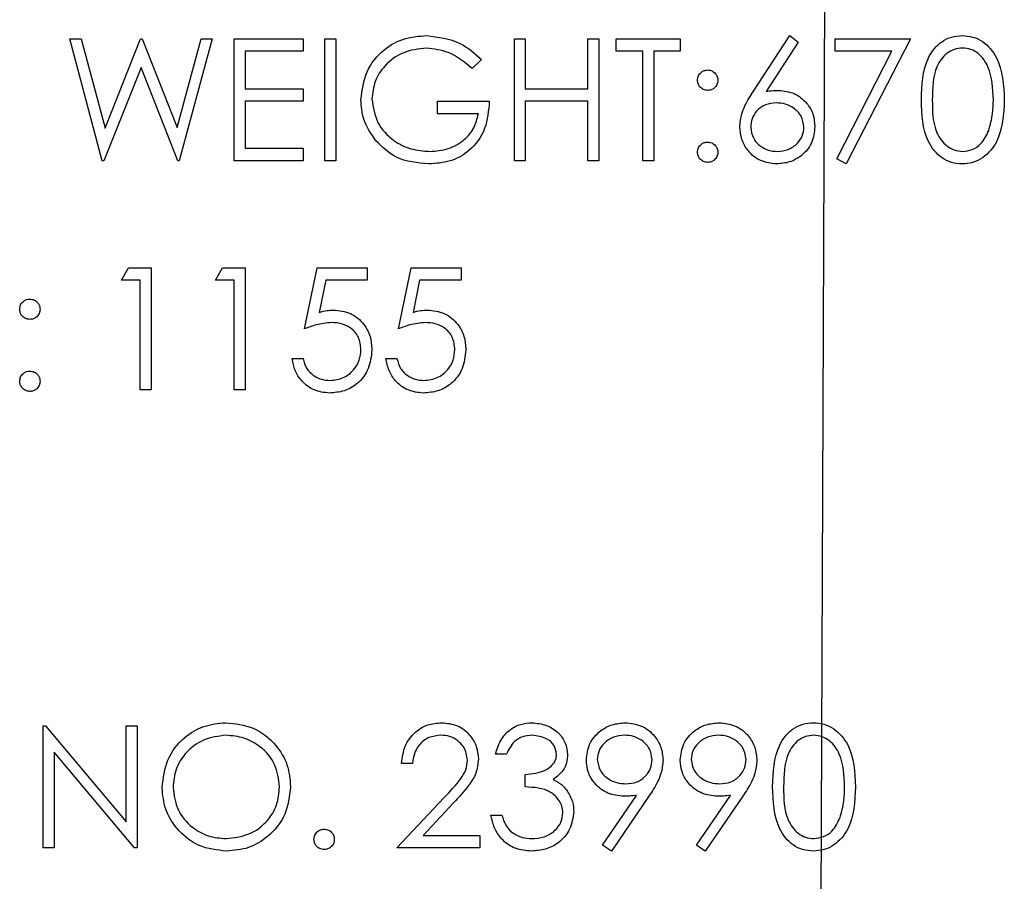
# Model space of a CAD drawing. Header units: inches. Extents: x 220 to 877, y 4 to 174.
# Tile 533 of 656: x 561.148 to 562.115, y 150.229 to 151.075. Entities that reach past the tile are written whole.
import ezdxf

# ---------------------------------------------------------------- set-up
doc = ezdxf.new("R2010")
doc.units = ezdxf.units.IN
doc.header["$LTSCALE"] = 0.5
doc.header["$MEASUREMENT"] = 0
doc.layers.add('DST-M-S', color=53, linetype='Continuous')
doc.layers.add('SID-M-S', color=105, linetype='Continuous')

msp = doc.modelspace()

# ---------------------------------------------------------------- linework, layer by layer
at = {"layer": 'DST-M-S', "linetype": 'Continuous', "lineweight": 25}
for p, q in [((561.19689, 151.05679), (561.20802, 151.05679)), ((561.22882, 150.93679), (561.19689, 151.05679)), ((561.20802, 151.05679), (561.23151, 150.96879)), ((561.23151, 150.96879), (561.26644, 151.05679)), ((561.26644, 151.05679), (561.268, 151.05679)), ((561.268, 151.05679), (561.30228, 150.96939)), ((561.30228, 150.96939), (561.32588, 151.05679)), ((561.33689, 151.05679), (561.30454, 150.93679)), ((561.32588, 151.05679), (561.33689, 151.05679)), ((561.35843, 151.05679), (561.42612, 151.05679)), ((561.35843, 150.93679), (561.35843, 151.05679)), ((561.42612, 151.05679), (561.42612, 151.04449)), ((561.44766, 151.05679), (561.45843, 151.05679)), ((561.44766, 150.93679), (561.44766, 151.05679)), ((561.45843, 151.05679), (561.45843, 150.93679)), ((561.63382, 151.05679), (561.64458, 151.05679)), ((561.63382, 150.93679), (561.63382, 151.05679)), ((561.64458, 151.05679), (561.64458, 151.00756)), ((561.70612, 151.05679), (561.71689, 151.05679)), ((561.70612, 151.00756), (561.70612, 151.05679)), ((561.71689, 151.05679), (561.71689, 150.93679)), ((561.73382, 151.05679), (561.79689, 151.05679)), ((561.73382, 151.04449), (561.73382, 151.05679)), ((561.79689, 151.05679), (561.79689, 151.04449)), ((561.86877, 151.00511), (561.90458, 151.05987)), ((561.90458, 151.05987), (561.91288, 151.05336)), ((561.9492, 151.05679), (562.02305, 151.05679)), ((561.9492, 151.04449), (561.9492, 151.05679)), ((562.02305, 151.05679), (561.95997, 150.93372)), ((561.91288, 151.05336), (561.88117, 151.00487)), ((561.3692, 151.04449), (561.3692, 151.00756)), ((561.42612, 151.04449), (561.3692, 151.04449)), ((561.75997, 151.04449), (561.73382, 151.04449)), ((561.75997, 150.93679), (561.75997, 151.04449)), ((561.77074, 151.04449), (561.77074, 150.93679)), ((561.79689, 151.04449), (561.77074, 151.04449)), ((562.00483, 151.04449), (561.9492, 151.04449)), ((561.95067, 150.93884), (562.00483, 151.04449)), ((561.26689, 151.02857), (561.23035, 150.93679)), ((561.303, 150.93679), (561.26689, 151.02857)), ((561.60151, 151.03631), (561.59228, 151.02756)), ((561.3692, 151.00756), (561.42612, 151.00756)), ((561.42612, 151.00756), (561.42612, 150.99526)), ((561.64458, 151.00756), (561.70612, 151.00756)), ((561.3692, 150.99526), (561.3692, 150.9491)), ((561.42612, 150.99526), (561.3692, 150.99526)), ((561.55843, 150.99526), (561.6092, 150.99526)), ((561.55843, 150.98295), (561.55843, 150.99526)), ((561.64458, 150.99526), (561.64458, 150.93679)), ((561.70612, 150.99526), (561.64458, 150.99526)), ((561.70612, 150.93679), (561.70612, 150.99526)), ((561.59843, 150.98295), (561.55843, 150.98295)), ((561.3692, 150.9491), (561.42612, 150.9491)), ((561.42612, 150.9491), (561.42612, 150.93679)), ((561.23035, 150.93679), (561.22882, 150.93679)), ((561.30454, 150.93679), (561.303, 150.93679)), ((561.42612, 150.93679), (561.35843, 150.93679)), ((561.45843, 150.93679), (561.44766, 150.93679)), ((561.64458, 150.93679), (561.63382, 150.93679)), ((561.71689, 150.93679), (561.70612, 150.93679)), ((561.77074, 150.93679), (561.75997, 150.93679)), ((561.95997, 150.93372), (561.95067, 150.93884)), ((561.24766, 150.81949), (561.2547, 150.83179)), ((561.2547, 150.83179), (561.27689, 150.83179)), ((561.27689, 150.83179), (561.27689, 150.71179)), ((561.33997, 150.81949), (561.34701, 150.83179)), ((561.34701, 150.83179), (561.3692, 150.83179)), ((561.3692, 150.83179), (561.3692, 150.71179)), ((561.42766, 150.77179), (561.43997, 150.83179)), ((561.43997, 150.83179), (561.4892, 150.83179)), ((561.4892, 150.83179), (561.4892, 150.81949)), ((561.51997, 150.77179), (561.53228, 150.83179)), ((561.53228, 150.83179), (561.58151, 150.83179)), ((561.58151, 150.83179), (561.58151, 150.81949)), ((561.26612, 150.81949), (561.24766, 150.81949)), ((561.26612, 150.71179), (561.26612, 150.81949)), ((561.35843, 150.81949), (561.33997, 150.81949)), ((561.35843, 150.71179), (561.35843, 150.81949)), ((561.44838, 150.81949), (561.44192, 150.78792)), ((561.4892, 150.81949), (561.44838, 150.81949)), ((561.54069, 150.81949), (561.53422, 150.78792)), ((561.58151, 150.81949), (561.54069, 150.81949)), ((561.41535, 150.74256), (561.42612, 150.74256)), ((561.50766, 150.74256), (561.51843, 150.74256)), ((561.27689, 150.71179), (561.26612, 150.71179)), ((561.3692, 150.71179), (561.35843, 150.71179)), ((561.17074, 150.38179), (561.173, 150.38179)), ((561.17074, 150.26179), (561.17074, 150.38179)), ((561.173, 150.38179), (561.25228, 150.28735)), ((561.25228, 150.38179), (561.26305, 150.38179)), ((561.25228, 150.28735), (561.25228, 150.38179)), ((561.26305, 150.38179), (561.26305, 150.26179)), ((561.26059, 150.26179), (561.18151, 150.35602)), ((561.18151, 150.35602), (561.18151, 150.26179)), ((561.62612, 150.3541), (561.61535, 150.3541)), ((561.53382, 150.34487), (561.52305, 150.34487)), ((561.64458, 150.32179), (561.64458, 150.3341)), ((561.72059, 150.2647), (561.75396, 150.31348)), ((561.76615, 150.31276), (561.7292, 150.25872)), ((561.8129, 150.2647), (561.84627, 150.31348)), ((561.85845, 150.31276), (561.82151, 150.25872)), ((561.51843, 150.26179), (561.56497, 150.31146)), ((561.57415, 150.30614), (561.54413, 150.2741)), ((561.61074, 150.2941), (561.62151, 150.2941)), ((561.54413, 150.2741), (561.59997, 150.2741)), ((561.59997, 150.2741), (561.59997, 150.26179)), ((561.7292, 150.25872), (561.72059, 150.2647)), ((561.82151, 150.25872), (561.8129, 150.2647)), ((561.18151, 150.26179), (561.17074, 150.26179)), ((561.26305, 150.26179), (561.26059, 150.26179)), ((561.59997, 150.26179), (561.51843, 150.26179))]:
    msp.add_line(p, q, dxfattribs=at)
for points, knots in [([(561.48305, 150.99684), (561.48423, 151.00625), (561.48659, 151.02505), (561.50386, 151.04615), (561.52538, 151.05808), (561.54018, 151.05928), (561.54759, 151.05987)], [0, 0, 0, 0, 0.27959, 0.559072, 0.779411, 1, 1, 1, 1]), ([(561.54759, 151.05987), (561.55901, 151.05845), (561.57946, 151.0559), (561.59476, 151.04231), (561.60151, 151.03631)], [0, 0, 0, 0, 0.558579, 1, 1, 1, 1]), ([(562.03382, 150.99675), (562.03428, 151.01107), (562.03486, 151.02901), (562.04604, 151.04703), (562.05383, 151.05419), (562.06341, 151.05901), (562.07043, 151.05959), (562.07394, 151.05987)], [0, 0, 0, 0, 0.498702, 0.624177, 0.749467, 0.874745, 1, 1, 1, 1]), ([(562.07394, 151.05987), (562.07747, 151.05959), (562.08453, 151.05902), (562.09741, 151.05276), (562.11363, 151.03274), (562.11466, 151.01115), (562.11535, 150.99675)], [0, 0, 0, 0, 0.1256, 0.251197, 0.500581, 1, 1, 1, 1]), ([(561.54723, 151.04756), (561.53964, 151.04664), (561.52446, 151.04479), (561.50673, 151.03198), (561.49584, 151.01524), (561.49449, 151.00329), (561.49382, 150.99732)], [0, 0, 0, 0, 0.279847, 0.559555, 0.779847, 1, 1, 1, 1]), ([(561.59228, 151.02756), (561.58486, 151.03367), (561.57161, 151.04457), (561.55468, 151.04665), (561.54723, 151.04756)], [0, 0, 0, 0, 0.55984, 1, 1, 1, 1]), ([(562.0743, 151.04756), (562.07155, 151.04729), (562.06604, 151.04674), (562.05874, 151.04252), (562.05292, 151.03662), (562.04498, 151.022), (562.04476, 151.00799), (562.04458, 150.99679)], [0, 0, 0, 0, 0.125139, 0.250418, 0.375519, 0.500847, 1, 1, 1, 1]), ([(562.10458, 150.99679), (562.10414, 151.00794), (562.10347, 151.02462), (562.09224, 151.04112), (562.08254, 151.0467), (562.07704, 151.04727), (562.0743, 151.04756)], [0, 0, 0, 0, 0.500072, 0.749021, 0.874598, 1, 1, 1, 1]), ([(561.81382, 151.01602), (561.814, 151.0175), (561.81436, 151.02044), (561.81708, 151.02369), (561.82035, 151.0257), (561.82266, 151.02592), (561.82382, 151.02602)], [0, 0, 0, 0, 0.279585, 0.559454, 0.779697, 1, 1, 1, 1]), ([(561.82382, 151.02602), (561.82529, 151.02586), (561.82825, 151.02552), (561.83149, 151.02277), (561.83354, 151.01951), (561.83372, 151.01719), (561.83382, 151.01602)], [0, 0, 0, 0, 0.279602, 0.559212, 0.779475, 1, 1, 1, 1]), ([(561.82382, 151.00602), (561.82234, 151.0062), (561.81939, 151.00654), (561.81613, 151.00927), (561.81412, 151.01255), (561.81392, 151.01487), (561.81382, 151.01602)], [0, 0, 0, 0, 0.2796468, 0.5592988, 0.7796148, 1, 1, 1, 1]), ([(561.83382, 151.01602), (561.83365, 151.01455), (561.83332, 151.01159), (561.83057, 151.00834), (561.8273, 151.00632), (561.82498, 151.00612), (561.82382, 151.00602)], [0, 0, 0, 0, 0.279517, 0.559326, 0.779544, 1, 1, 1, 1]), ([(561.85535, 150.97026), (561.85578, 150.97455), (561.85648, 150.98162), (561.86029, 150.99077), (561.86425, 150.9981), (561.86726, 151.00277), (561.86877, 151.00511)], [0, 0, 0, 0, 0.3393742, 0.5594856, 0.7797313, 1, 1, 1, 1]), ([(561.88117, 151.00487), (561.88348, 151.00523), (561.8876, 151.00588), (561.89177, 151.00598), (561.8936, 151.00602)], [0, 0, 0, 0, 0.55991, 1, 1, 1, 1]), ([(561.8936, 151.00602), (561.89886, 151.00542), (561.90937, 151.00422), (561.92107, 150.9946), (561.92816, 150.98286), (561.92885, 150.9746), (561.9292, 150.97047)], [0, 0, 0, 0, 0.2796384, 0.5593258, 0.7795267, 1, 1, 1, 1]), ([(561.49776, 150.95641), (561.49302, 150.96327), (561.48455, 150.97554), (561.48351, 150.99033), (561.48305, 150.99684)], [0, 0, 0, 0, 0.559317, 1, 1, 1, 1]), ([(561.49382, 150.99732), (561.49504, 150.98939), (561.4975, 150.97351), (561.51342, 150.95674), (561.53193, 150.94751), (561.54443, 150.94652), (561.55069, 150.94602)], [0, 0, 0, 0, 0.279061, 0.558584, 0.779236, 1, 1, 1, 1]), ([(561.6092, 150.99526), (561.60846, 150.98619), (561.60699, 150.96811), (561.5918, 150.94672), (561.57106, 150.93517), (561.55686, 150.9342), (561.54975, 150.93372)], [0, 0, 0, 0, 0.280351, 0.559367, 0.779371, 1, 1, 1, 1]), ([(561.89134, 150.99372), (561.88768, 150.9934), (561.88038, 150.99278), (561.872, 150.98646), (561.86691, 150.97841), (561.86639, 150.97268), (561.86612, 150.96982)], [0, 0, 0, 0, 0.280127, 0.559515, 0.779719, 1, 1, 1, 1]), ([(561.91843, 150.96982), (561.91788, 150.97358), (561.91677, 150.98112), (561.90889, 150.98871), (561.90021, 150.99309), (561.8943, 150.99351), (561.89134, 150.99372)], [0, 0, 0, 0, 0.278754, 0.558605, 0.779147, 1, 1, 1, 1]), ([(562.07394, 150.93372), (562.07043, 150.934), (562.06343, 150.93457), (562.05069, 150.94085), (562.03492, 150.96102), (562.03426, 150.98245), (562.03382, 150.99675)], [0, 0, 0, 0, 0.125551, 0.25109, 0.50025, 1, 1, 1, 1]), ([(562.04458, 150.99679), (562.04467, 150.98558), (562.0448, 150.96878), (562.05633, 150.9524), (562.06606, 150.94691), (562.07155, 150.94632), (562.0743, 150.94602)], [0, 0, 0, 0, 0.500291, 0.749086, 0.874606, 1, 1, 1, 1]), ([(562.11535, 150.99675), (562.11468, 150.98234), (562.11368, 150.96075), (562.09736, 150.94086), (562.08452, 150.93457), (562.07746, 150.934), (562.07394, 150.93372)], [0, 0, 0, 0, 0.499407, 0.748743, 0.874372, 1, 1, 1, 1]), ([(562.10004, 150.96663), (562.10157, 150.97216), (562.1043, 150.98204), (562.1045, 150.99228), (562.10458, 150.99679)], [0, 0, 0, 0, 0.559599, 1, 1, 1, 1]), ([(561.55069, 150.94602), (561.55688, 150.9465), (561.56925, 150.94745), (561.58446, 150.95637), (561.59499, 150.9687), (561.59728, 150.9782), (561.59843, 150.98295)], [0, 0, 0, 0, 0.280254, 0.559912, 0.779941, 1, 1, 1, 1]), ([(561.8917, 150.93372), (561.88633, 150.93436), (561.8756, 150.93565), (561.86348, 150.9454), (561.85661, 150.95762), (561.85577, 150.96604), (561.85535, 150.97026)], [0, 0, 0, 0, 0.27967, 0.559085, 0.779558, 1, 1, 1, 1]), ([(561.86612, 150.96982), (561.86664, 150.96614), (561.86767, 150.95876), (561.87516, 150.95114), (561.88359, 150.94668), (561.88938, 150.94624), (561.89228, 150.94602)], [0, 0, 0, 0, 0.279059, 0.55882, 0.779303, 1, 1, 1, 1]), ([(561.9292, 150.97047), (561.92858, 150.96498), (561.92734, 150.954), (561.9171, 150.94183), (561.9046, 150.93493), (561.896, 150.93412), (561.8917, 150.93372)], [0, 0, 0, 0, 0.279631, 0.55896, 0.779478, 1, 1, 1, 1]), ([(561.89228, 150.94602), (561.89596, 150.94639), (561.90333, 150.94713), (561.91188, 150.95328), (561.91752, 150.96113), (561.91813, 150.96693), (561.91843, 150.96982)], [0, 0, 0, 0, 0.280018, 0.559853, 0.779987, 1, 1, 1, 1]), ([(562.0743, 150.94602), (562.07757, 150.94644), (562.08413, 150.94726), (562.09426, 150.95411), (562.09785, 150.96188), (562.10004, 150.96663)], [0, 0, 0, 0, 0.280257, 0.560781, 1, 1, 1, 1]), ([(561.54975, 150.93372), (561.53854, 150.93474), (561.51852, 150.93656), (561.5041, 150.95034), (561.49776, 150.95641)], [0, 0, 0, 0, 0.559617, 1, 1, 1, 1]), ([(561.81382, 150.94526), (561.81399, 150.94673), (561.81434, 150.94968), (561.81706, 150.95295), (561.82034, 150.95495), (561.82266, 150.95515), (561.82382, 150.95526)], [0, 0, 0, 0, 0.279576, 0.559284, 0.779552, 1, 1, 1, 1]), ([(561.82382, 150.95526), (561.82529, 150.95509), (561.82825, 150.95475), (561.83149, 150.952), (561.83354, 150.94874), (561.83372, 150.94642), (561.83382, 150.94526)], [0, 0, 0, 0, 0.279602, 0.559212, 0.779475, 1, 1, 1, 1]), ([(561.82382, 150.93526), (561.82234, 150.93544), (561.8194, 150.9358), (561.81615, 150.93852), (561.81414, 150.94179), (561.81392, 150.9441), (561.81382, 150.94526)], [0, 0, 0, 0, 0.279581, 0.559143, 0.779575, 1, 1, 1, 1]), ([(561.83382, 150.94526), (561.83364, 150.94378), (561.83329, 150.94083), (561.83056, 150.93758), (561.82729, 150.93557), (561.82497, 150.93536), (561.82382, 150.93526)], [0, 0, 0, 0, 0.279469, 0.559358, 0.779674, 1, 1, 1, 1]), ([(561.14766, 150.79102), (561.14784, 150.7925), (561.14821, 150.79544), (561.15092, 150.79869), (561.15419, 150.8007), (561.15651, 150.80092), (561.15766, 150.80102)], [0, 0, 0, 0, 0.279585, 0.559454, 0.779697, 1, 1, 1, 1]), ([(561.15766, 150.80102), (561.15914, 150.80086), (561.1621, 150.80052), (561.16533, 150.79777), (561.16739, 150.79451), (561.16757, 150.79219), (561.16766, 150.79102)], [0, 0, 0, 0, 0.279602, 0.559212, 0.779475, 1, 1, 1, 1]), ([(561.15766, 150.78102), (561.15619, 150.7812), (561.15323, 150.78154), (561.14998, 150.78427), (561.14797, 150.78755), (561.14776, 150.78987), (561.14766, 150.79102)], [0, 0, 0, 0, 0.279647, 0.559299, 0.779615, 1, 1, 1, 1]), ([(561.16766, 150.79102), (561.1675, 150.78955), (561.16717, 150.78659), (561.16442, 150.78334), (561.16115, 150.78132), (561.15882, 150.78112), (561.15766, 150.78102)], [0, 0, 0, 0, 0.279517, 0.559326, 0.779544, 1, 1, 1, 1]), ([(561.44192, 150.78792), (561.44451, 150.78864), (561.44915, 150.78991), (561.45394, 150.79015), (561.45605, 150.79026)], [0, 0, 0, 0, 0.560064, 1, 1, 1, 1]), ([(561.45605, 150.79026), (561.46179, 150.78965), (561.47326, 150.78843), (561.48588, 150.77763), (561.4929, 150.76449), (561.49351, 150.7555), (561.49382, 150.751)], [0, 0, 0, 0, 0.279688, 0.559025, 0.779292, 1, 1, 1, 1]), ([(561.53422, 150.78792), (561.53682, 150.78864), (561.54145, 150.78991), (561.54625, 150.79015), (561.54836, 150.79026)], [0, 0, 0, 0, 0.560064, 1, 1, 1, 1]), ([(561.54836, 150.79026), (561.5541, 150.78965), (561.56557, 150.78843), (561.57818, 150.77763), (561.58521, 150.76449), (561.58582, 150.7555), (561.58612, 150.751)], [0, 0, 0, 0, 0.279688, 0.559025, 0.779292, 1, 1, 1, 1]), ([(561.4541, 150.77795), (561.44902, 150.77742), (561.43994, 150.77648), (561.43142, 150.77323), (561.42766, 150.77179)], [0, 0, 0, 0, 0.5594162, 1, 1, 1, 1]), ([(561.48305, 150.75146), (561.4826, 150.75561), (561.48172, 150.76391), (561.47363, 150.77292), (561.46385, 150.77738), (561.45735, 150.77776), (561.4541, 150.77795)], [0, 0, 0, 0, 0.279539, 0.558617, 0.779047, 1, 1, 1, 1]), ([(561.54641, 150.77795), (561.54133, 150.77742), (561.53225, 150.77648), (561.52372, 150.77323), (561.51997, 150.77179)], [0, 0, 0, 0, 0.5594162, 1, 1, 1, 1]), ([(561.57535, 150.75146), (561.57491, 150.75561), (561.57402, 150.76391), (561.56594, 150.77292), (561.55616, 150.77738), (561.54966, 150.77776), (561.54641, 150.77795)], [0, 0, 0, 0, 0.279539, 0.558617, 0.779047, 1, 1, 1, 1]), ([(561.49382, 150.751), (561.49311, 150.74478), (561.49171, 150.73233), (561.48093, 150.71786), (561.46667, 150.70983), (561.45687, 150.70909), (561.45196, 150.70872)], [0, 0, 0, 0, 0.2798641, 0.559271, 0.7794235, 1, 1, 1, 1]), ([(561.45259, 150.72102), (561.45709, 150.72155), (561.46608, 150.72261), (561.4761, 150.73081), (561.4822, 150.74085), (561.48276, 150.74792), (561.48305, 150.75146)], [0, 0, 0, 0, 0.279617, 0.559357, 0.779559, 1, 1, 1, 1]), ([(561.58612, 150.751), (561.58542, 150.74478), (561.58402, 150.73233), (561.57324, 150.71786), (561.55898, 150.70983), (561.54918, 150.70909), (561.54427, 150.70872)], [0, 0, 0, 0, 0.279864, 0.559271, 0.779424, 1, 1, 1, 1]), ([(561.5449, 150.72102), (561.54939, 150.72155), (561.55839, 150.72261), (561.56841, 150.73081), (561.57451, 150.74085), (561.57507, 150.74792), (561.57535, 150.75146)], [0, 0, 0, 0, 0.279617, 0.559357, 0.779559, 1, 1, 1, 1]), ([(561.45196, 150.70872), (561.44682, 150.70924), (561.43654, 150.7103), (561.42491, 150.71948), (561.41771, 150.73068), (561.41614, 150.7386), (561.41535, 150.74256)], [0, 0, 0, 0, 0.279625, 0.559019, 0.77938, 1, 1, 1, 1]), ([(561.42612, 150.74256), (561.42705, 150.73917), (561.42891, 150.7324), (561.43624, 150.72555), (561.4444, 150.72172), (561.44986, 150.72126), (561.45259, 150.72102)], [0, 0, 0, 0, 0.28005, 0.559166, 0.779583, 1, 1, 1, 1]), ([(561.54427, 150.70872), (561.53913, 150.70924), (561.52884, 150.7103), (561.51721, 150.71948), (561.51002, 150.73068), (561.50845, 150.7386), (561.50766, 150.74256)], [0, 0, 0, 0, 0.279625, 0.559019, 0.77938, 1, 1, 1, 1]), ([(561.51843, 150.74256), (561.51936, 150.73917), (561.52121, 150.7324), (561.52854, 150.72555), (561.53671, 150.72172), (561.54217, 150.72126), (561.5449, 150.72102)], [0, 0, 0, 0, 0.28005, 0.559166, 0.779583, 1, 1, 1, 1]), ([(561.14766, 150.72026), (561.14784, 150.72173), (561.14819, 150.72468), (561.1509, 150.72795), (561.15418, 150.72995), (561.1565, 150.73015), (561.15766, 150.73026)], [0, 0, 0, 0, 0.279576, 0.559284, 0.779552, 1, 1, 1, 1]), ([(561.15766, 150.73026), (561.15914, 150.73009), (561.1621, 150.72975), (561.16533, 150.727), (561.16739, 150.72374), (561.16757, 150.72142), (561.16766, 150.72026)], [0, 0, 0, 0, 0.279602, 0.559212, 0.779475, 1, 1, 1, 1]), ([(561.15766, 150.71026), (561.15619, 150.71044), (561.15325, 150.7108), (561.14999, 150.71352), (561.14798, 150.71679), (561.14777, 150.7191), (561.14766, 150.72026)], [0, 0, 0, 0, 0.279581, 0.559143, 0.779575, 1, 1, 1, 1]), ([(561.16766, 150.72026), (561.16749, 150.71878), (561.16714, 150.71583), (561.16441, 150.71258), (561.16114, 150.71057), (561.15882, 150.71036), (561.15766, 150.71026)], [0, 0, 0, 0, 0.2794691, 0.5593578, 0.7796739, 1, 1, 1, 1]), ([(561.28766, 150.32127), (561.28877, 150.33052), (561.29099, 150.34904), (561.30741, 150.37013), (561.32814, 150.38269), (561.34269, 150.38415), (561.34997, 150.38487)], [0, 0, 0, 0, 0.279731, 0.559327, 0.77968, 1, 1, 1, 1]), ([(561.34997, 150.38487), (561.35937, 150.38388), (561.37817, 150.38191), (561.3992, 150.36488), (561.41196, 150.34398), (561.4132, 150.32922), (561.41382, 150.32184)], [0, 0, 0, 0, 0.279767, 0.559358, 0.779571, 1, 1, 1, 1]), ([(561.52305, 150.34487), (561.52375, 150.3507), (561.52514, 150.36236), (561.53538, 150.37569), (561.54841, 150.38369), (561.55759, 150.38448), (561.56218, 150.38487)], [0, 0, 0, 0, 0.280029, 0.559515, 0.779668, 1, 1, 1, 1]), ([(561.56218, 150.38487), (561.56753, 150.38437), (561.57822, 150.38337), (561.5901, 150.3736), (561.5973, 150.36174), (561.59805, 150.35338), (561.59843, 150.3492)], [0, 0, 0, 0, 0.27989, 0.559224, 0.779582, 1, 1, 1, 1]), ([(561.61535, 150.3541), (561.61674, 150.35872), (561.6195, 150.36793), (561.62867, 150.37813), (561.63976, 150.38399), (561.6473, 150.38458), (561.65108, 150.38487)], [0, 0, 0, 0, 0.280288, 0.55968, 0.779747, 1, 1, 1, 1]), ([(561.65108, 150.38487), (561.65593, 150.38435), (561.66565, 150.38331), (561.67727, 150.3756), (561.68465, 150.36513), (561.68563, 150.3575), (561.68612, 150.35369)], [0, 0, 0, 0, 0.280085, 0.559868, 0.780099, 1, 1, 1, 1]), ([(561.70458, 150.34812), (561.70524, 150.35366), (561.70655, 150.36474), (561.71715, 150.37678), (561.72977, 150.38367), (561.73844, 150.38447), (561.74278, 150.38487)], [0, 0, 0, 0, 0.279538, 0.558851, 0.779452, 1, 1, 1, 1]), ([(561.74278, 150.38487), (561.74824, 150.38423), (561.75914, 150.38295), (561.77151, 150.37316), (561.77867, 150.36083), (561.77954, 150.35227), (561.77997, 150.348)], [0, 0, 0, 0, 0.27973, 0.559163, 0.779612, 1, 1, 1, 1]), ([(561.79689, 150.34812), (561.79755, 150.35366), (561.79886, 150.36474), (561.80946, 150.37678), (561.82207, 150.38367), (561.83075, 150.38447), (561.83509, 150.38487)], [0, 0, 0, 0, 0.279538, 0.558851, 0.779452, 1, 1, 1, 1]), ([(561.83509, 150.38487), (561.84054, 150.38423), (561.85145, 150.38295), (561.86382, 150.37316), (561.87098, 150.36083), (561.87184, 150.35227), (561.87228, 150.348)], [0, 0, 0, 0, 0.27973, 0.559163, 0.779612, 1, 1, 1, 1]), ([(561.88766, 150.32175), (561.88813, 150.33607), (561.88871, 150.35401), (561.89989, 150.37203), (561.90768, 150.37919), (561.91726, 150.38401), (561.92427, 150.38459), (561.92778, 150.38487)], [0, 0, 0, 0, 0.498702, 0.624177, 0.749467, 0.874745, 1, 1, 1, 1]), ([(561.92778, 150.38487), (561.93131, 150.38459), (561.93838, 150.38402), (561.95125, 150.37776), (561.96747, 150.35774), (561.96851, 150.33615), (561.9692, 150.32175)], [0, 0, 0, 0, 0.1256, 0.251197, 0.500581, 1, 1, 1, 1]), ([(561.3505, 150.37256), (561.34292, 150.37158), (561.32777, 150.36961), (561.31044, 150.35625), (561.30006, 150.33924), (561.29898, 150.32729), (561.29843, 150.32131)], [0, 0, 0, 0, 0.279627, 0.55935, 0.77963, 1, 1, 1, 1]), ([(561.40305, 150.32187), (561.40212, 150.32948), (561.40028, 150.34472), (561.38568, 150.36124), (561.36839, 150.3708), (561.35646, 150.37198), (561.3505, 150.37256)], [0, 0, 0, 0, 0.279468, 0.55887, 0.779516, 1, 1, 1, 1]), ([(561.56163, 150.37256), (561.55753, 150.37214), (561.54934, 150.37131), (561.54008, 150.36383), (561.53509, 150.35443), (561.53424, 150.34806), (561.53382, 150.34487)], [0, 0, 0, 0, 0.279699, 0.558847, 0.779176, 1, 1, 1, 1]), ([(561.58766, 150.34824), (561.58716, 150.35195), (561.58615, 150.35938), (561.57882, 150.36723), (561.57039, 150.3719), (561.56455, 150.37234), (561.56163, 150.37256)], [0, 0, 0, 0, 0.279126, 0.558978, 0.77935, 1, 1, 1, 1]), ([(561.65122, 150.37256), (561.6481, 150.37232), (561.64187, 150.37182), (561.63195, 150.36582), (561.62833, 150.35855), (561.62612, 150.3541)], [0, 0, 0, 0, 0.280636, 0.5603644, 1, 1, 1, 1]), ([(561.67535, 150.35374), (561.67475, 150.35688), (561.67352, 150.36319), (561.66434, 150.37096), (561.65619, 150.37196), (561.65122, 150.37256)], [0, 0, 0, 0, 0.278859, 0.560074, 1, 1, 1, 1]), ([(561.74223, 150.37256), (561.73849, 150.3722), (561.73101, 150.37148), (561.72221, 150.36542), (561.71632, 150.35754), (561.71567, 150.35166), (561.71535, 150.34872)], [0, 0, 0, 0, 0.280092, 0.560011, 0.780131, 1, 1, 1, 1]), ([(561.7692, 150.34872), (561.76864, 150.35246), (561.76753, 150.35997), (561.75971, 150.36755), (561.75107, 150.37194), (561.74518, 150.37236), (561.74223, 150.37256)], [0, 0, 0, 0, 0.278722, 0.558569, 0.779171, 1, 1, 1, 1]), ([(561.83454, 150.37256), (561.83079, 150.3722), (561.82331, 150.37148), (561.81452, 150.36542), (561.80862, 150.35754), (561.80798, 150.35166), (561.80766, 150.34872)], [0, 0, 0, 0, 0.280092, 0.560011, 0.780131, 1, 1, 1, 1]), ([(561.86151, 150.34872), (561.86095, 150.35246), (561.85983, 150.35997), (561.85202, 150.36755), (561.84338, 150.37194), (561.83748, 150.37236), (561.83454, 150.37256)], [0, 0, 0, 0, 0.278722, 0.558569, 0.779171, 1, 1, 1, 1]), ([(561.92814, 150.37256), (561.92539, 150.37229), (561.91989, 150.37174), (561.91259, 150.36752), (561.90677, 150.36162), (561.89883, 150.347), (561.89861, 150.33299), (561.89843, 150.32179)], [0, 0, 0, 0, 0.1251388, 0.2504182, 0.3755189, 0.5008471, 1, 1, 1, 1]), ([(561.95843, 150.32179), (561.95799, 150.33294), (561.95732, 150.34962), (561.94609, 150.36612), (561.93638, 150.3717), (561.93089, 150.37227), (561.92814, 150.37256)], [0, 0, 0, 0, 0.5000715, 0.7490206, 0.8745985, 1, 1, 1, 1]), ([(561.64458, 150.3341), (561.65136, 150.33473), (561.66153, 150.33567), (561.67147, 150.34271), (561.67487, 150.34868), (561.67519, 150.35205), (561.67535, 150.35374)], [0, 0, 0, 0, 0.499418, 0.749016, 0.874544, 1, 1, 1, 1]), ([(561.68612, 150.35369), (561.68593, 150.35092), (561.68554, 150.34538), (561.68121, 150.33617), (561.67556, 150.33172), (561.67211, 150.32901)], [0, 0, 0, 0, 0.280508, 0.560792, 1, 1, 1, 1]), ([(561.56497, 150.31146), (561.57073, 150.31738), (561.57874, 150.32563), (561.58669, 150.33844), (561.58734, 150.34497), (561.58766, 150.34824)], [0, 0, 0, 0, 0.560717, 0.780532, 1, 1, 1, 1]), ([(561.59843, 150.3492), (561.59794, 150.34444), (561.59697, 150.33491), (561.58737, 150.32052), (561.57917, 150.3116), (561.57415, 150.30614)], [0, 0, 0, 0, 0.279288, 0.559154, 1, 1, 1, 1]), ([(561.74134, 150.31256), (561.736, 150.31314), (561.72531, 150.31429), (561.71321, 150.32375), (561.7057, 150.33552), (561.70496, 150.34391), (561.70458, 150.34812)], [0, 0, 0, 0, 0.279814, 0.559489, 0.779635, 1, 1, 1, 1]), ([(561.71535, 150.34872), (561.71596, 150.3449), (561.71718, 150.33724), (561.72541, 150.32973), (561.73432, 150.32549), (561.74033, 150.32508), (561.74333, 150.32487)], [0, 0, 0, 0, 0.278472, 0.558424, 0.779098, 1, 1, 1, 1]), ([(561.74333, 150.32487), (561.74704, 150.32517), (561.75443, 150.32577), (561.76307, 150.33194), (561.76837, 150.34002), (561.76892, 150.34582), (561.7692, 150.34872)], [0, 0, 0, 0, 0.280319, 0.55953, 0.779753, 1, 1, 1, 1]), ([(561.77997, 150.348), (561.77953, 150.34365), (561.77881, 150.33647), (561.77488, 150.32722), (561.77082, 150.31981), (561.76771, 150.31511), (561.76615, 150.31276)], [0, 0, 0, 0, 0.339295, 0.559425, 0.779695, 1, 1, 1, 1]), ([(561.83365, 150.31256), (561.8283, 150.31314), (561.81762, 150.31429), (561.80552, 150.32375), (561.798, 150.33552), (561.79726, 150.34391), (561.79689, 150.34812)], [0, 0, 0, 0, 0.279814, 0.559489, 0.779635, 1, 1, 1, 1]), ([(561.80766, 150.34872), (561.80827, 150.3449), (561.80949, 150.33724), (561.81771, 150.32973), (561.82663, 150.32549), (561.83264, 150.32508), (561.83564, 150.32487)], [0, 0, 0, 0, 0.278472, 0.558424, 0.779098, 1, 1, 1, 1]), ([(561.83564, 150.32487), (561.83934, 150.32517), (561.84673, 150.32577), (561.85537, 150.33194), (561.86067, 150.34002), (561.86123, 150.34582), (561.86151, 150.34872)], [0, 0, 0, 0, 0.280319, 0.55953, 0.779753, 1, 1, 1, 1]), ([(561.87228, 150.348), (561.87184, 150.34365), (561.87112, 150.33647), (561.86719, 150.32722), (561.86313, 150.31981), (561.86001, 150.31511), (561.85845, 150.31276)], [0, 0, 0, 0, 0.339295, 0.559425, 0.779695, 1, 1, 1, 1]), ([(561.3505, 150.27102), (561.35812, 150.27189), (561.37335, 150.27363), (561.39101, 150.28677), (561.40139, 150.30388), (561.40249, 150.31587), (561.40305, 150.32187)], [0, 0, 0, 0, 0.27983, 0.559389, 0.779654, 1, 1, 1, 1]), ([(561.41382, 150.32184), (561.41276, 150.31253), (561.41065, 150.29391), (561.39356, 150.27326), (561.37287, 150.26059), (561.35825, 150.25934), (561.35093, 150.25872)], [0, 0, 0, 0, 0.27963, 0.559343, 0.779597, 1, 1, 1, 1]), ([(561.68151, 150.29641), (561.68133, 150.2985), (561.68098, 150.30269), (561.67724, 150.31025), (561.66608, 150.32059), (561.65319, 150.32131), (561.64458, 150.32179)], [0, 0, 0, 0, 0.125587, 0.2511907, 0.500605, 1, 1, 1, 1]), ([(561.67211, 150.32901), (561.6749, 150.32755), (561.6799, 150.32494), (561.68352, 150.32065), (561.68511, 150.31877)], [0, 0, 0, 0, 0.559795, 1, 1, 1, 1]), ([(561.92778, 150.25872), (561.92428, 150.259), (561.91728, 150.25957), (561.90453, 150.26585), (561.88877, 150.28602), (561.88811, 150.30745), (561.88766, 150.32175)], [0, 0, 0, 0, 0.125551, 0.25109, 0.50025, 1, 1, 1, 1]), ([(561.89843, 150.32179), (561.89852, 150.31058), (561.89865, 150.29378), (561.91017, 150.2774), (561.91991, 150.27191), (561.9254, 150.27132), (561.92814, 150.27102)], [0, 0, 0, 0, 0.500291, 0.749086, 0.874606, 1, 1, 1, 1]), ([(561.9692, 150.32175), (561.96853, 150.30734), (561.96752, 150.28575), (561.95121, 150.26586), (561.93837, 150.25957), (561.93131, 150.259), (561.92778, 150.25872)], [0, 0, 0, 0, 0.499407, 0.748743, 0.874372, 1, 1, 1, 1]), ([(561.95389, 150.29163), (561.95542, 150.29716), (561.95815, 150.30704), (561.95834, 150.31728), (561.95843, 150.32179)], [0, 0, 0, 0, 0.559599, 1, 1, 1, 1]), ([(561.35093, 150.25872), (561.34163, 150.25975), (561.32304, 150.2618), (561.30235, 150.27877), (561.2896, 150.29937), (561.28831, 150.31396), (561.28766, 150.32127)], [0, 0, 0, 0, 0.279663, 0.559354, 0.779636, 1, 1, 1, 1]), ([(561.29843, 150.32131), (561.29935, 150.31375), (561.30119, 150.29862), (561.31569, 150.28231), (561.33269, 150.27249), (561.34456, 150.27151), (561.3505, 150.27102)], [0, 0, 0, 0, 0.279416, 0.559077, 0.779478, 1, 1, 1, 1]), ([(561.68511, 150.31877), (561.68741, 150.31509), (561.69153, 150.30853), (561.69205, 150.30083), (561.69228, 150.29744)], [0, 0, 0, 0, 0.559419, 1, 1, 1, 1]), ([(561.75396, 150.31348), (561.75161, 150.31319), (561.74742, 150.31269), (561.7432, 150.3126), (561.74134, 150.31256)], [0, 0, 0, 0, 0.559944, 1, 1, 1, 1]), ([(561.84627, 150.31348), (561.84392, 150.31319), (561.83973, 150.31269), (561.8355, 150.3126), (561.83365, 150.31256)], [0, 0, 0, 0, 0.559944, 1, 1, 1, 1]), ([(561.65076, 150.25872), (561.64526, 150.2592), (561.63426, 150.26016), (561.62127, 150.26938), (561.61373, 150.2815), (561.61174, 150.2899), (561.61074, 150.2941)], [0, 0, 0, 0, 0.279886, 0.558979, 0.779263, 1, 1, 1, 1]), ([(561.62151, 150.2941), (561.62261, 150.29061), (561.62457, 150.28439), (561.62897, 150.27961), (561.63091, 150.27752)], [0, 0, 0, 0, 0.560694, 1, 1, 1, 1]), ([(561.69228, 150.29744), (561.69142, 150.29155), (561.68969, 150.27977), (561.67843, 150.26683), (561.6647, 150.25979), (561.65541, 150.25908), (561.65076, 150.25872)], [0, 0, 0, 0, 0.279304, 0.558838, 0.779277, 1, 1, 1, 1]), ([(561.65095, 150.27102), (561.65512, 150.2713), (561.66342, 150.27186), (561.67348, 150.27808), (561.6803, 150.28663), (561.68111, 150.29315), (561.68151, 150.29641)], [0, 0, 0, 0, 0.280599, 0.560151, 0.780303, 1, 1, 1, 1]), ([(561.92814, 150.27102), (561.93142, 150.27144), (561.93798, 150.27226), (561.94811, 150.27911), (561.9517, 150.28688), (561.95389, 150.29163)], [0, 0, 0, 0, 0.280257, 0.560781, 1, 1, 1, 1]), ([(561.43689, 150.27026), (561.43707, 150.27173), (561.43742, 150.27468), (561.44013, 150.27795), (561.44342, 150.27995), (561.44573, 150.28015), (561.44689, 150.28026)], [0, 0, 0, 0, 0.279576, 0.559284, 0.779552, 1, 1, 1, 1]), ([(561.44689, 150.28026), (561.44837, 150.28009), (561.45133, 150.27975), (561.45456, 150.277), (561.45662, 150.27374), (561.4568, 150.27142), (561.45689, 150.27026)], [0, 0, 0, 0, 0.279602, 0.559212, 0.779475, 1, 1, 1, 1]), ([(561.63091, 150.27752), (561.63436, 150.27536), (561.64053, 150.2715), (561.64776, 150.27117), (561.65095, 150.27102)], [0, 0, 0, 0, 0.558748, 1, 1, 1, 1]), ([(561.44689, 150.26026), (561.44542, 150.26044), (561.44248, 150.2608), (561.43922, 150.26352), (561.43722, 150.26679), (561.437, 150.2691), (561.43689, 150.27026)], [0, 0, 0, 0, 0.279581, 0.559143, 0.779575, 1, 1, 1, 1]), ([(561.45689, 150.27026), (561.45672, 150.26878), (561.45637, 150.26583), (561.45364, 150.26258), (561.45037, 150.26057), (561.44805, 150.26036), (561.44689, 150.26026)], [0, 0, 0, 0, 0.279469, 0.559358, 0.779674, 1, 1, 1, 1])]:
    msp.add_open_spline(points, degree=3, knots=knots, dxfattribs=at)
at = {"layer": 'SID-M-S'}
msp.add_line((561.96635, 158.12616), (561.93102, 149.20463), dxfattribs=at)

doc.saveas('drawing.dxf')
